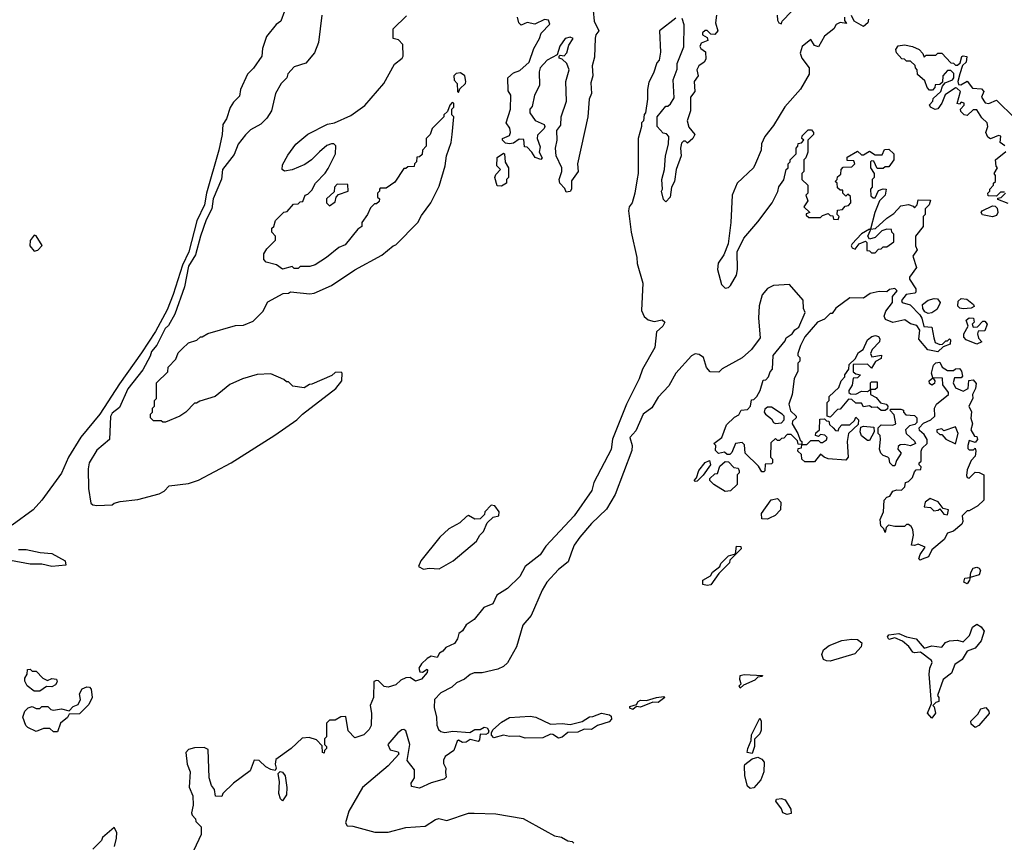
# Model space of a CAD drawing. Extents: x 2348354 to 2479840, y 460476 to 613653.
# Tile 284 of 305: x 2457711 to 2462745, y 573605 to 577812. Entities that reach past the tile are written whole.
import ezdxf

# ---------------------------------------------------------------- set-up
doc = ezdxf.new("R2010")
doc.units = 0

msp = doc.modelspace()

# ---------------------------------------------------------------- linework, layer by layer
at = {"layer": '0CON05XD'}
for points in [[(2460637.5, 577915), (2460648, 577805), (2460672.5, 577755), (2460656.2, 577735), (2460652.7, 577717.3), (2460650.5, 577619.5), (2460638, 577575), (2460641.2, 577525), (2460631.2, 577488.8), (2460634, 577435), (2460622, 577405), (2460615.8, 577315), (2460563.8, 577075), (2460566.2, 577035), (2460533, 576987), (2460532.5, 576945), (2460525, 576932.5), (2460505, 576930), (2460498.3, 576948.3), (2460473.3, 576975), (2460470, 576995), (2460482.5, 577035), (2460482.5, 577055), (2460453.3, 577115), (2460451.2, 577155), (2460458.8, 577195), (2460457.5, 577245), (2460477, 577273), (2460478.8, 577315), (2460506.2, 577395), (2460504, 577495), (2460520, 577555), (2460508.3, 577588.3), (2460485, 577610), (2460470, 577615), (2460470, 577625), (2460475, 577630), (2460495, 577627.5), (2460508.3, 577641.7), (2460518.3, 577681.7), (2460540, 577715), (2460525, 577722.5), (2460500, 577715), (2460473.3, 577676.7), (2460458.3, 577631.7), (2460407.5, 577605), (2460372.5, 577565), (2460366.7, 577545), (2460368, 577475), (2460343.6, 577426.4), (2460331.7, 577368.3), (2460320, 577355), (2460320, 577335), (2460347, 577297), (2460392.5, 577275), (2460396.7, 577265), (2460392.5, 577255), (2460373.3, 577236.7), (2460358.3, 577221.7), (2460357.5, 577205), (2460371.7, 577161.7), (2460367.5, 577135), (2460382.5, 577105), (2460375, 577097.5), (2460347, 577107), (2460330, 577135), (2460305, 577160), (2460291.7, 577161.7), (2460288.3, 577198.3), (2460265, 577200), (2460235, 577180), (2460215, 577177.5), (2460195, 577180), (2460180, 577195), (2460180, 577205), (2460215, 577220), (2460220, 577235), (2460217, 577257), (2460197.5, 577285), (2460220, 577355), (2460222.5, 577425), (2460208.3, 577448.3), (2460207.5, 577515), (2460235, 577540), (2460268.3, 577551.7), (2460316.7, 577595), (2460340, 577665), (2460368.8, 577715), (2460376.4, 577743.6), (2460421.7, 577788.3), (2460415, 577810), (2460395, 577812.5), (2460345, 577788.8), (2460305, 577797.5), (2460275, 577783.3), (2460263.3, 577795), (2460256.7, 577825)], [(2459064.6, 577855.4), (2459046.2, 577805), (2459022.7, 577787.3), (2458973.6, 577725), (2458952.5, 577665), (2458949.2, 577625), (2458906, 577564), (2458876.5, 577533.5), (2458840.6, 577455), (2458835, 577420), (2458805, 577390.6), (2458787, 577363), (2458767.9, 577305), (2458750.3, 577275), (2458747, 577225), (2458729.5, 577145), (2458666.8, 576925), (2458655.7, 576865), (2458617.1, 576782.9), (2458576.7, 576625), (2458543.8, 576556.2), (2458496.7, 576406.7), (2458465, 576328.6), (2458405, 576217.7), (2458335, 576108.8), (2458221.2, 575948.8), (2458121.8, 575795), (2458023.9, 575676.1), (2457960.8, 575575), (2457925, 575492.9), (2457825.4, 575354.6), (2457780, 575305), (2457672.8, 575227.2)], [(2459256.7, 577835), (2459238.8, 577695), (2459218.3, 577641.7), (2459175, 577590), (2459115, 577570), (2459082.5, 577535), (2459077.5, 577515), (2459047.5, 577485), (2459020, 577435), (2458998.8, 577345), (2458975, 577307.5), (2458945, 577277.5), (2458891.7, 577248.3), (2458865, 577222.5), (2458827.5, 577175), (2458807.3, 577122.7), (2458747.5, 577045), (2458743.8, 576996.2), (2458700.2, 576895), (2458694.2, 576845), (2458665, 576788), (2458635, 576705.6), (2458610, 576610), (2458575, 576550.8), (2458554, 576446), (2458504.3, 576305.7), (2458471.5, 576248.5), (2458455, 576233.1), (2458411.8, 576148.2), (2458385, 576115.7), (2458378.3, 576091.7), (2458340.7, 576020.7), (2458265, 575923.8), (2458221.2, 575828.8), (2458185, 575798.8), (2458175, 575782.5), (2458170, 575665), (2458105, 575610), (2458066.7, 575545), (2458061.2, 575515), (2458063.3, 575415), (2458075, 575340), (2458085, 575330), (2458105, 575327.5)], [(2458105, 575327.5), (2458185, 575330), (2458195, 575340), (2458225, 575347.5), (2458315, 575357.5), (2458425, 575387.5), (2458449.3, 575400.7), (2458475, 575427.5), (2458575, 575440), (2458625, 575456.7), (2458709.5, 575500.5), (2458792.5, 575545), (2459015, 575686.7), (2459127.5, 575765), (2459157.5, 575795), (2459327.5, 575925), (2459357.5, 575965), (2459360, 576005), (2459355, 576010), (2459325, 576007.5), (2459307, 575993), (2459205, 575947.5), (2459193, 575947), (2459165, 575930), (2459108.3, 575938.3), (2459085, 575960), (2459075, 575960), (2459061.7, 575971.7), (2458995, 576000), (2458925, 575996.7), (2458850, 575975), (2458785, 575946.7), (2458710, 575885), (2458631.7, 575861.7), (2458615, 575850), (2458605, 575850), (2458560, 575805), (2458530, 575785), (2458457, 575753), (2458443, 575753), (2458435, 575760), (2458395, 575760), (2458380, 575775), (2458380, 575795), (2458390, 575805), (2458390, 575825), (2458400, 575835), (2458400, 575865), (2458410, 575875), (2458410, 575955), (2458468.3, 576011.7), (2458470, 576035), (2458510, 576075), (2458521.7, 576108.3), (2458541.7, 576128.3), (2458575, 576160), (2458617, 576173), (2458635, 576190), (2458645, 576190), (2458673, 576207), (2458815, 576247.5), (2458855, 576250), (2458905, 576270), (2458955, 576320), (2458980.7, 576369.3), (2459058.3, 576411.7), (2459085, 576412.5), (2459095, 576420), (2459195, 576410), (2459217, 576413), (2459305, 576452.5), (2459425, 576532.5), (2459563, 576607), (2459620, 576655), (2459635, 576660), (2459747.5, 576775), (2459765, 576810), (2459812.5, 576875), (2459855, 576960), (2459886.7, 577065), (2459892.5, 577115), (2459916.4, 577183.6), (2459922.5, 577225), (2459930, 577315), (2459920, 577325), (2459920, 577355), (2459930, 577365), (2459930, 577385), (2459921.7, 577388.3), (2459910, 577375), (2459898.3, 577341.7), (2459880, 577325), (2459880, 577315), (2459820, 577255), (2459810, 577225), (2459790, 577205), (2459790, 577165), (2459770, 577145), (2459768.3, 577121.7), (2459755, 577110), (2459741.7, 577108.3), (2459740, 577085), (2459730, 577075), (2459728.3, 577061.7), (2459695, 577060), (2459685, 577050), (2459675, 577050), (2459629.3, 576980.7), (2459585, 576950), (2459555, 576950), (2459550, 576945), (2459550, 576935), (2459540, 576925), (2459540, 576905), (2459550, 576895), (2459548.3, 576881.7), (2459535, 576870), (2459525, 576870), (2459505, 576850), (2459490, 576815), (2459460, 576775), (2459460, 576755), (2459440, 576740), (2459375, 576660), (2459343, 576647), (2459280, 576595), (2459221.7, 576558.3), (2459195, 576550), (2459145, 576550), (2459135, 576540), (2459115, 576540), (2459105, 576550), (2459055, 576536.7), (2459025, 576557.5), (2458971.7, 576571.7), (2458960, 576585), (2458960, 576615), (2458975, 576640), (2459020, 576685), (2459020, 576705), (2459000, 576725), (2459000, 576745), (2459010, 576755), (2459020, 576785), (2459061.7, 576828.3), (2459078.3, 576831.7), (2459111.7, 576868.3), (2459135, 576870), (2459145, 576880), (2459158.3, 576881.7), (2459170, 576915), (2459185, 576920), (2459205, 576940), (2459223.6, 576976.4), (2459273, 577027), (2459288.8, 577051.2), (2459326.7, 577125), (2459327, 577167), (2459317, 577177), (2459305, 577177.5), (2459281.7, 577168.3), (2459244, 577136), (2459202.5, 577095), (2459168.3, 577071.7), (2459105, 577043.3), (2459065, 577037.5), (2459053.3, 577045), (2459055, 577070), (2459081.7, 577118.3), (2459123.3, 577175), (2459185, 577226.2), (2459285, 577277.5), (2459320, 577285), (2459405, 577322.5), (2459475, 577372.5), (2459572.5, 577485), (2459627.5, 577585), (2459667.5, 577615), (2459672.5, 577625), (2459670, 577685), (2459648.3, 577708.3), (2459620, 577715), (2459620, 577765), (2459688.3, 577831.7)], [(2461065, 577820), (2460982.5, 577755), (2460987.5, 577645), (2460980, 577605), (2460968.3, 577591.7), (2460951.7, 577538.3), (2460928.3, 577491.7), (2460920, 577455), (2460920, 577405), (2460910, 577335), (2460903, 577327), (2460900, 577295), (2460890, 577285), (2460890, 577265), (2460872.5, 577205), (2460872.5, 577025), (2460867.5, 576997.5), (2460856.7, 576925), (2460842.5, 576875), (2460827.5, 576855), (2460823.3, 576835), (2460837.5, 576725), (2460866.7, 576595), (2460867.5, 576565), (2460897.5, 576465), (2460890, 576325), (2460903.9, 576293.9), (2460925, 576276.7), (2460955, 576268.8), (2460995, 576276.7), (2461010, 576265), (2461000, 576245), (2460967.5, 576215), (2460958.8, 576135), (2460896, 576024), (2460878, 575975), (2460814, 575845), (2460742.6, 575667.4), (2460735, 575614), (2460645.6, 575445), (2460636.2, 575403.8), (2460545.3, 575274.7), (2460400.5, 575119.5), (2460372.2, 575075), (2460296, 575015), (2460268.1, 574965), (2460205, 574903.1), (2460151.2, 574868.8), (2460129.4, 574825), (2460083.4, 574806.6), (2460035, 574744.4), (2459993.2, 574716.8), (2459975, 574686), (2459957, 574673), (2459950, 574645), (2459935, 574621.9), (2459889.3, 574600.7), (2459875, 574582.5), (2459857.5, 574572.5), (2459845, 574550), (2459815, 574556.7), (2459794.2, 574545.8), (2459765, 574517.5), (2459752.5, 574495), (2459757, 574477), (2459770, 574475), (2459795, 574490), (2459796.7, 574485), (2459795, 574473.8), (2459765, 574438.6), (2459735, 574428.8), (2459707, 574447), (2459685, 574446.7), (2459660, 574435), (2459635, 574410), (2459595, 574398.8), (2459575, 574401.2), (2459545, 574430), (2459535, 574433.3), (2459522.3, 574427.7), (2459519.4, 574345), (2459502.5, 574305), (2459510, 574265), (2459508, 574202), (2459498.8, 574181.2), (2459470, 574155), (2459425, 574140), (2459390, 574175), (2459378.3, 574248.3), (2459353, 574247), (2459325, 574230), (2459295, 574230), (2459280, 574215), (2459280, 574145), (2459270, 574135), (2459270, 574105), (2459280, 574095), (2459280, 574085), (2459270, 574075), (2459268.3, 574061.7), (2459260, 574065), (2459258.3, 574098.3), (2459228.3, 574128.3), (2459191.7, 574141.7), (2459155, 574137.5), (2459100, 574085), (2459021.7, 574028.3), (2459017.5, 574005), (2459022.5, 573985), (2459017, 573973), (2458995, 573976.7), (2458970.3, 573990.3), (2458935, 574023.3), (2458910, 574025), (2458889.3, 573970.7), (2458805, 573907.5), (2458750, 573855), (2458745, 573840), (2458711.7, 573841.7), (2458707.5, 573875), (2458692.5, 573895), (2458680, 573935), (2458675, 574080), (2458655, 574090), (2458605, 574087.5), (2458575, 574080), (2458560, 574065), (2458567.5, 574005), (2458582.5, 573965), (2458577, 573887), (2458597, 573843), (2458597.5, 573795), (2458590, 573755), (2458593, 573743), (2458610, 573725), (2458611.7, 573711.7), (2458640, 573685), (2458640, 573645), (2458602.5, 573565)], [(2461273.8, 577835), (2461268.8, 577795), (2461280, 577755), (2461265, 577736.2), (2461245, 577737.5), (2461225, 577756.2), (2461215, 577756.2), (2461202.5, 577745), (2461202.5, 577735), (2461225, 577720), (2461230, 577705), (2461195, 577692.5), (2461188.8, 577675), (2461193.3, 577665), (2461217, 577647), (2461219.3, 577610.7), (2461210, 577595), (2461182.5, 577575), (2461173.3, 577555), (2461180, 577525), (2461158.8, 577495), (2461162.5, 577445), (2461140, 577415), (2461140, 577345), (2461123.3, 577295), (2461131.7, 577261.7), (2461162.5, 577225), (2461152.5, 577205), (2461125, 577180), (2461115, 577190), (2461105, 577190), (2461095, 577180), (2461090, 577155), (2461093.3, 577115), (2461068, 577045), (2461058.8, 576985), (2461043.3, 576955), (2461035.9, 576904.1), (2461015, 576880), (2461003, 576893), (2460992.5, 576935), (2460997.5, 576945), (2460993.3, 576995), (2461007.5, 577045), (2461012.5, 577115), (2461027.5, 577175), (2461030, 577215), (2461018.3, 577228.3), (2461001.7, 577231.7), (2460970, 577265), (2460970, 577315), (2461015, 577370), (2461025, 577370), (2461038.3, 577381.7), (2461057, 577413), (2461052.5, 577505), (2461071.7, 577558.3), (2461073, 577587), (2461106.4, 577673.6), (2461107.5, 577785), (2461098.3, 577818.3)], [(2461927.5, 577825), (2461928.3, 577808.3), (2461938.3, 577791.7), (2461905, 577797.5), (2461885, 577787.5), (2461872.5, 577765), (2461825, 577727.5), (2461795, 577672.5), (2461775, 577680), (2461755, 577710), (2461711.9, 577675), (2461701.2, 577641.2), (2461710, 577615), (2461746.7, 577565), (2461747, 577533), (2461703, 577457), (2461623.6, 577366.4), (2461565, 577270), (2461520, 577215), (2461503, 577177), (2461502.5, 577145), (2461473.3, 577076.7), (2461462.5, 577055), (2461380, 576975), (2461354, 576915), (2461346.2, 576775), (2461332.5, 576665), (2461310.7, 576609.3), (2461282.7, 576567.3), (2461278.8, 576535), (2461298.3, 576458.3), (2461318.3, 576438.3), (2461335, 576442.5), (2461345, 576452.5), (2461376.2, 576505), (2461381.2, 576535), (2461380, 576625), (2461412.5, 576695), (2461485, 576777.5), (2461557.5, 576875), (2461587, 576933), (2461593, 576957), (2461617, 576993), (2461630, 577045), (2461640, 577055), (2461640, 577075), (2461650, 577085), (2461650, 577095), (2461680, 577125), (2461680, 577155), (2461690, 577165), (2461691.7, 577178.3), (2461708.3, 577181.7), (2461720, 577195), (2461710, 577205), (2461711.7, 577218.3), (2461741.7, 577248.3), (2461758.3, 577248.3), (2461770, 577235), (2461770, 577225), (2461740, 577195), (2461740, 577135), (2461730, 577105), (2461720, 577095), (2461720, 577035), (2461710, 577025), (2461710, 576995), (2461740, 576965), (2461740, 576925), (2461730, 576915), (2461740, 576885), (2461720, 576855), (2461750, 576825), (2461731.7, 576818.3), (2461731.7, 576811.7), (2461745, 576800), (2461805, 576800), (2461815, 576810), (2461845, 576820), (2461855, 576810), (2461868.3, 576808.3), (2461871.7, 576791.7), (2461895, 576790), (2461900, 576805), (2461890, 576815), (2461891.7, 576838.3), (2461918.3, 576841.7), (2461931.7, 576858.3), (2461948.3, 576861.7), (2461960, 576875), (2461958.3, 576908.3), (2461945, 576920), (2461935, 576910), (2461920, 576925), (2461920, 576940), (2461905, 576940), (2461891.7, 576951.7), (2461890, 576975), (2461880, 576985), (2461890, 576995), (2461891.7, 577008.3), (2461908.3, 577021.7), (2461910, 577045), (2461921.7, 577058.3), (2461965, 577060), (2461980, 577075), (2461975, 577090), (2461941.7, 577091.7), (2461941.7, 577108.3), (2461995, 577140), (2462015, 577120), (2462025, 577120), (2462055, 577140), (2462085, 577120), (2462120, 577120), (2462131.7, 577148.3), (2462155, 577150), (2462180, 577125), (2462180, 577095), (2462155, 577060), (2462135, 577060), (2462125, 577050), (2462095, 577050), (2462078.3, 577088.3), (2462065, 577090), (2462060, 577085), (2462060, 577055), (2462080, 577025), (2462080, 577005), (2462070, 576995), (2462070, 576955), (2462060, 576945), (2462061.7, 576911.7), (2462075, 576900), (2462085, 576900), (2462101.7, 576938.3), (2462125, 576947.5), (2462140, 576945), (2462135.9, 576914.1), (2462107.5, 576885), (2462083.6, 576826.4), (2462060, 576740), (2462086.7, 576743.3), (2462143.6, 576796.4), (2462179.3, 576820.7), (2462215, 576860), (2462255, 576866.7), (2462278.3, 576858.3), (2462285, 576850), (2462300, 576865), (2462305, 576890), (2462368.3, 576888.3), (2462360, 576865), (2462340, 576845), (2462340, 576815), (2462330, 576805), (2462330, 576755), (2462290, 576705), (2462290, 576655), (2462300, 576635), (2462277.5, 576602.5), (2462296.7, 576545), (2462260, 576495), (2462260, 576485), (2462292.5, 576435), (2462291.7, 576418.3), (2462287, 576413), (2462243.9, 576406.1), (2462220, 576375), (2462222.5, 576365), (2462264.1, 576354.1), (2462312.5, 576302.5), (2462323.3, 576285), (2462333.3, 576243.3), (2462375, 576240), (2462384.3, 576184.3), (2462390.8, 576160.8), (2462415, 576150), (2462428.3, 576151.7), (2462445, 576170), (2462455, 576170), (2462465, 576180), (2462470, 576175), (2462468.3, 576151.7), (2462431.7, 576138.3), (2462405, 576112.5), (2462353.6, 576123.6), (2462308.3, 576178.3), (2462313.6, 576223.6), (2462297.3, 576247.3), (2462265, 576256), (2462236.1, 576276.1), (2462175, 576263.8), (2462138, 576278), (2462131.2, 576295), (2462138.3, 576321.7), (2462172.5, 576365), (2462173.8, 576396.2), (2462197.5, 576425), (2462185, 576437.5), (2462158.3, 576431.7), (2462145, 576420), (2462105, 576422.5), (2462058.3, 576411.7), (2462025, 576388), (2461955, 576390), (2461883.6, 576336.4), (2461865, 576310), (2461855, 576310), (2461825, 576280), (2461790, 576265), (2461725, 576190), (2461702.5, 576145), (2461690, 576105), (2461690, 576095), (2461700, 576085), (2461700, 576065), (2461690, 576055), (2461690, 576015), (2461670, 575975), (2461660, 575895), (2461642.5, 575845), (2461651.7, 575811.7), (2461680, 575785), (2461680, 575775), (2461661.7, 575758.3), (2461660, 575745), (2461690, 575695), (2461701.7, 575661.7), (2461710, 575655), (2461710, 575640), (2461735, 575640), (2461755, 575660), (2461795, 575660), (2461805, 575650), (2461815, 575650), (2461835, 575662.5), (2461840, 575675), (2461827, 575687), (2461805, 575690), (2461795, 575680), (2461780, 575685), (2461781.7, 575698.3), (2461800, 575715), (2461801.7, 575768.3), (2461825, 575770), (2461835, 575760), (2461848.3, 575758.3), (2461851.7, 575741.7), (2461870, 575725)], [(2461583.3, 577835), (2461585, 577810), (2461592.5, 577795), (2461605, 577790), (2461610, 577805), (2461656.1, 577853.9)], [(2462050, 577815), (2462046.7, 577795), (2462025, 577776.7), (2461977.5, 577805), (2461963.6, 577833.6)], [(2462747.5, 577167.5), (2462723, 577183), (2462727, 577217), (2462715, 577220), (2462675, 577203.3), (2462660.7, 577210.7), (2462650, 577235), (2462660, 577265), (2462656.7, 577285), (2462630, 577310), (2462605, 577350), (2462585, 577350), (2462555, 577322.5), (2462540, 577325), (2462521.7, 577341.7), (2462520, 577355), (2462540, 577375), (2462540, 577385), (2462525, 577390), (2462515, 577380), (2462503, 577383), (2462520, 577445), (2462501.7, 577461.7), (2462495, 577462.5), (2462442, 577428), (2462425.5, 577384.5), (2462405, 577356.7), (2462391.7, 577351.7), (2462367.5, 577365), (2462363, 577377), (2462380, 577395), (2462381.7, 577408.3), (2462420, 577445), (2462428.3, 577471.7), (2462441.7, 577488.3), (2462480, 577505), (2462486.7, 577515), (2462487, 577537), (2462471.7, 577551.7), (2462455, 577552.5), (2462430, 577525), (2462428.3, 577491.7), (2462415, 577480), (2462391.7, 577478.3), (2462390, 577465), (2462378.3, 577451.7), (2462361.7, 577451.7), (2462350, 577465), (2462338.3, 577498.3), (2462301.7, 577531.7), (2462300, 577555), (2462290, 577565), (2462288.3, 577578.3), (2462265, 577600), (2462245, 577600), (2462235, 577610), (2462221.7, 577611.7), (2462193, 577643), (2462190.7, 577659.3), (2462202, 577678), (2462235, 577684), (2462275, 577674), (2462309.3, 577659.3), (2462328.3, 577638.3), (2462335, 577620), (2462345, 577630), (2462395, 577630), (2462405, 577640), (2462425, 577640), (2462471.7, 577591.7), (2462485, 577590), (2462495, 577580), (2462505, 577580), (2462518.3, 577591.7), (2462527, 577623), (2462535, 577627.5), (2462553, 577623), (2462550, 577595), (2462531.7, 577578.3), (2462516.7, 577535), (2462507.5, 577495), (2462510, 577480), (2462521.7, 577478.3), (2462555, 577496.7), (2462581.7, 577461.7), (2462628.3, 577458.3), (2462640, 577445), (2462627.5, 577415), (2462647, 577387), (2462665, 577383.3), (2462705, 577400), (2462798.3, 577308.3)], [(2459955, 577440), (2459961.7, 577458.3), (2459990, 577485), (2459992.5, 577495), (2459987.5, 577525), (2459965, 577540), (2459943, 577537), (2459930, 577525), (2459933, 577503), (2459947.5, 577485), (2459950, 577445), (2459955, 577440)], [(2460175, 576960), (2460151.7, 576961.7), (2460140, 577005), (2460145, 577020), (2460170, 577045), (2460150, 577065), (2460153, 577107), (2460185, 577130), (2460190, 577125), (2460193, 577083), (2460210, 577055), (2460210, 577005), (2460200, 576995), (2460200, 576975), (2460175, 576960)], [(2462745, 576930), (2462725, 576930), (2462705, 576910), (2462661.7, 576911.7), (2462660, 576925), (2462670, 576935), (2462670, 576945), (2462690, 576965), (2462690, 576975), (2462700, 576985), (2462700, 577015), (2462692.5, 577025), (2462710, 577055), (2462703, 577063), (2462700, 577095), (2462751.7, 577138.3)], [(2459295, 576860), (2459325, 576880), (2459330, 576905), (2459341.7, 576918.3), (2459390, 576935), (2459388.3, 576968.3), (2459335, 576970), (2459320, 576955), (2459318.3, 576931.7), (2459280, 576895), (2459280, 576875), (2459295, 576860)], [(2462765, 576872.5), (2462711.7, 576891.7), (2462711.7, 576898.3), (2462728.3, 576901.7), (2462750, 576925)], [(2462685, 576803.8), (2462633.9, 576813.9), (2462626.7, 576825), (2462631.2, 576835), (2462685, 576860), (2462698.3, 576858.3), (2462708, 576848), (2462712, 576825), (2462705, 576810), (2462685, 576803.8)], [(2462085, 576620), (2462101.7, 576638.3), (2462115, 576640), (2462125, 576650), (2462145, 576650), (2462180, 576675), (2462180, 576715), (2462170, 576725), (2462168.3, 576738.3), (2462145, 576740), (2462118.3, 576731.7), (2462085, 576697.5), (2462055, 576690), (2462047.5, 576705), (2462060, 576735), (2462055, 576740), (2462015, 576717.5), (2461967.5, 576665), (2461962.5, 576655), (2461967.5, 576645), (2461981.7, 576638.3), (2462003.6, 576666.4), (2462035, 576680), (2462041.7, 576671.7), (2462041.7, 576631.7), (2462055, 576630), (2462065, 576620), (2462085, 576620)], [(2457785, 576627.5), (2457805, 576632.5), (2457827, 576657), (2457796.1, 576706.1), (2457785, 576710), (2457765, 576682.5), (2457763.3, 576655), (2457785, 576627.5)], [(2461870, 575725), (2461881.7, 575711.7), (2461895, 575710), (2461900, 575725), (2461915, 575740), (2461955, 575740), (2461978.3, 575761.7), (2461985, 575780), (2462000, 575765), (2461998.3, 575741.7), (2461947.5, 575695), (2461941.2, 575655), (2461946.7, 575575), (2461935, 575560), (2461845, 575566.2), (2461823.8, 575573.8), (2461805, 575590), (2461775, 575550), (2461725, 575550), (2461710, 575565), (2461708.3, 575588.3), (2461690, 575605), (2461691.7, 575618.3), (2461708.3, 575621.7), (2461710, 575640), (2461691.7, 575641.7), (2461688.3, 575658.3), (2461655, 575690), (2461635, 575690), (2461618.3, 575671.7), (2461605, 575670), (2461595, 575660), (2461585, 575660), (2461575, 575670), (2461551.7, 575648.3), (2461550, 575575), (2461560, 575565), (2461560, 575545), (2461555, 575540), (2461521.7, 575538.3), (2461520, 575505), (2461515, 575500), (2461505, 575500), (2461488.3, 575528.3), (2461420, 575595), (2461417, 575637), (2461405, 575650), (2461370, 575645), (2461351.7, 575598.3), (2461341.7, 575588.3), (2461328.3, 575588.3), (2461315, 575600), (2461283, 575593), (2461268.3, 575608.3), (2461270, 575635), (2461260, 575645), (2461300, 575675), (2461325, 575740), (2461365, 575780), (2461388.3, 575791.7), (2461400, 575815), (2461431.7, 575818.3), (2461447.5, 575835), (2461451.7, 575868.3), (2461465, 575870), (2461480, 575885), (2461497.5, 575915), (2461511.7, 575968.3), (2461525, 575970), (2461540, 575985), (2461548.3, 576011.7), (2461560, 576025), (2461562.5, 576095), (2461625, 576170), (2461630, 576185), (2461660, 576205), (2461673.6, 576226.4), (2461695, 576240), (2461726.4, 576313.6), (2461717.5, 576335), (2461717, 576377), (2461647, 576457), (2461565, 576452.5), (2461535, 576437.5), (2461506.7, 576405), (2461491.7, 576348.3), (2461487.5, 576285), (2461497.5, 576185), (2461452.5, 576125), (2461405, 576082.5), (2461303, 576027), (2461285, 576010), (2461241.7, 576011.7), (2461223, 576033), (2461207.5, 576085), (2461185, 576100), (2461165, 576102.5), (2461145, 576093.3), (2461066.2, 576005), (2461030.3, 575939.7), (2460975, 575881.2), (2460942.4, 575827.6), (2460898.9, 575795), (2460860.7, 575709.3), (2460831.1, 575675), (2460843.1, 575635), (2460840.6, 575609.4), (2460755.9, 575384.1), (2460712, 575308), (2460635, 575236), (2460574.4, 575165), (2460546, 575125), (2460531.9, 575088.1), (2460515, 575038.8), (2460465, 575000.8), (2460406, 574935), (2460382, 574895), (2460325.7, 574764.3), (2460283.3, 574715), (2460251.2, 574605), (2460205, 574522.5), (2460185, 574503.3), (2460155, 574490), (2460075, 574472.5), (2460035, 574472.5), (2460015, 574462.5), (2459985, 574440), (2459945, 574421.2), (2459920.8, 574399.2), (2459865, 574369.2), (2459831.4, 574335), (2459829.4, 574295), (2459842.5, 574245), (2459844.1, 574204.1), (2459852.7, 574182.7), (2459865, 574171.2), (2459885, 574166.2), (2459925, 574173.3), (2460013, 574167), (2460038.3, 574181.7), (2460065, 574182.5), (2460085, 574193.3), (2460100.7, 574190.7), (2460110, 574175), (2460106.7, 574163.3), (2460095, 574156.7), (2460065, 574157.5), (2460061.7, 574128.3), (2460055, 574120), (2460015, 574130), (2459993, 574117), (2459975, 574116.2), (2459955, 574126.7), (2459948.3, 574121.7), (2459930, 574075), (2459887, 574043), (2459877.5, 574025), (2459878.3, 574008.3), (2459890, 573985), (2459888.3, 573961.7), (2459891.7, 573938.3), (2459881.7, 573928.3), (2459815, 573910), (2459755, 573882.5), (2459715, 573890), (2459713, 573907), (2459730, 573935), (2459730, 573975), (2459693, 574023), (2459706.2, 574105), (2459685.6, 574175.6), (2459675, 574182), (2459665, 574180), (2459644.2, 574165), (2459594.2, 574105), (2459605, 574077.5), (2459647, 574067), (2459650, 574055), (2459595, 573996.7), (2459464, 573885), (2459394, 573765), (2459377.5, 573705), (2459385, 573690), (2459415, 573687.5), (2459527, 573657), (2459595, 573656.7), (2459685, 573681.2), (2459785, 573688), (2459837.5, 573722.5), (2459853.6, 573726.4), (2459895, 573716), (2460005, 573753.3), (2460035, 573753.3), (2460145, 573750), (2460285, 573726.2), (2460396.2, 573666.2), (2460445, 573637.5), (2460481.7, 573631.7), (2460513, 573613), (2460535, 573610), (2460545, 573600)], [(2462355, 576310), (2462338.3, 576318.3), (2462328.8, 576335), (2462326.7, 576355), (2462355, 576378), (2462386.4, 576386.4), (2462403.9, 576383.9), (2462416.4, 576366.4), (2462413.8, 576355), (2462399.5, 576330.5), (2462375, 576313.3), (2462355, 576310)], [(2462535, 576333.8), (2462516.7, 576336.7), (2462506.7, 576346.7), (2462508.3, 576371.7), (2462524.1, 576385.9), (2462553, 576383), (2462587.5, 576355), (2462590, 576345), (2462575, 576336.7), (2462535, 576333.8)], [(2462605, 576152.5), (2462550, 576175), (2462538.3, 576188.3), (2462537.5, 576205), (2462560, 576245), (2462550, 576275), (2462565, 576287.5), (2462587.5, 576285), (2462590, 576265), (2462580, 576255), (2462585, 576240), (2462608.3, 576241.7), (2462635, 576270), (2462645, 576270), (2462657.5, 576255), (2462645, 576220), (2462611.7, 576218.3), (2462607.5, 576205), (2462613, 576183), (2462630, 576165), (2462605, 576152.5)], [(2461855, 575780), (2461840, 575785), (2461840, 575855), (2461850, 575865), (2461850, 575885), (2461898.3, 575931.7), (2461910, 575965), (2461930, 575985), (2461930, 575995), (2461950, 576025), (2461951.7, 576048.3), (2461983, 576077), (2462000, 576110), (2462022.5, 576125), (2462045.9, 576174.1), (2462067.7, 576192.3), (2462086.2, 576196.2), (2462101.2, 576191.2), (2462109.3, 576179.3), (2462107.5, 576165), (2462068.8, 576125), (2462060, 576105), (2462068.3, 576088.3), (2462117, 576097), (2462115, 576080), (2462087, 576063), (2462065, 576030), (2462045, 576050), (2461971.7, 576048.3), (2461971.7, 576011.7), (2461985, 576000), (2462010, 575995), (2461995, 575980), (2461971.7, 575978.3), (2461967, 575943), (2461950, 575915), (2461950, 575905), (2461958.3, 575898.3), (2461985, 575897.5), (2462015, 575912.5), (2462045, 575910), (2462060, 575920), (2462060, 575955), (2462065, 575960), (2462095, 575960), (2462095, 575930), (2462085, 575920), (2462060, 575920), (2462060, 575895), (2462089.3, 575879.3), (2462111.7, 575851.7), (2462140, 575845), (2462150, 575835), (2462148.3, 575821.7), (2462135, 575812.5), (2462115, 575812.5), (2462095, 575830), (2462068.3, 575828.3), (2462055, 575837.5), (2462025, 575832.5), (2462015, 575850), (2461985, 575850), (2461965, 575870), (2461948.3, 575871.7), (2461905, 575820), (2461891.7, 575818.3), (2461855, 575780)], [(2462315, 575047.5), (2462307.5, 575055), (2462313.9, 575076.1), (2462340, 575115), (2462305, 575130), (2462285, 575122.5), (2462270, 575125), (2462280, 575175), (2462277.5, 575205), (2462269.3, 575219.3), (2462255, 575230), (2462245, 575230), (2462235, 575220), (2462185, 575220), (2462152.5, 575227.5), (2462140, 575215), (2462135, 575190), (2462128.3, 575208.3), (2462113, 575223), (2462110, 575255), (2462126.7, 575295), (2462130, 575355), (2462145, 575370), (2462160, 575375), (2462175, 575400), (2462195, 575407.5), (2462220, 575405), (2462237, 575423), (2462240, 575445), (2462255, 575450), (2462275, 575470), (2462285, 575500), (2462295, 575510), (2462318.3, 575511.7), (2462320, 575525), (2462310, 575535), (2462310, 575545), (2462320, 575555), (2462320, 575605), (2462325, 575620), (2462350, 575645), (2462350, 575665), (2462335, 575690), (2462311.7, 575711.7), (2462310, 575725), (2462331.7, 575748.3), (2462370, 575765), (2462390, 575785), (2462387.5, 575825), (2462397.5, 575845), (2462460, 575895), (2462460, 575905), (2462430, 575945), (2462428.3, 575978.3), (2462380, 575980), (2462390, 575965), (2462388.3, 575951.7), (2462375, 575942.5), (2462361.7, 575951.7), (2462360, 575965), (2462380, 575980), (2462373.3, 576005), (2462383.3, 576045), (2462395, 576056.7), (2462415, 576060), (2462427.5, 576035), (2462455, 576017.5), (2462485, 576017.5), (2462495, 576026.7), (2462515, 576027.5), (2462526.7, 576015), (2462531.7, 575988.3), (2462525, 575980), (2462490, 575980), (2462482.5, 575955), (2462495, 575930), (2462518.3, 575918.3), (2462535, 575912.5), (2462560, 575925), (2462563, 575967), (2462585, 575970), (2462601.7, 575951.7), (2462597.5, 575925), (2462582.5, 575895), (2462583.8, 575875), (2462563.3, 575835), (2462576.4, 575806.4), (2462574.1, 575774.1), (2462582.5, 575745), (2462573.9, 575713.9), (2462591.7, 575681.7), (2462605, 575680), (2462607.5, 575665), (2462595, 575650), (2462565, 575660), (2462557.5, 575635), (2462558.3, 575618.3), (2462565, 575612.5), (2462587.5, 575612.5), (2462595, 575620), (2462600, 575605), (2462595, 575580), (2462575, 575557.5), (2462555, 575510), (2462550.7, 575480.7), (2462555, 575470), (2462565, 575467.5), (2462595, 575497.5), (2462617, 575497), (2462640, 575485), (2462640, 575355), (2462610, 575325), (2462565, 575300), (2462555, 575300), (2462530, 575275), (2462533.3, 575245), (2462527.7, 575232.3), (2462485, 575196.2), (2462453.8, 575186.2), (2462437.1, 575152.9), (2462375, 575100), (2462357.5, 575065), (2462325, 575052.5), (2462315, 575047.5)], [(2461575, 575747.5), (2461605, 575750), (2461620, 575765), (2461620, 575785), (2461610, 575795), (2461555, 575830), (2461535, 575830), (2461520.7, 575819.3), (2461517.5, 575805), (2461523.9, 575793.9), (2461555, 575770), (2461565, 575752.5), (2461575, 575747.5)], [(2462185, 575530), (2462175, 575530), (2462160, 575545), (2462157, 575567), (2462150, 575575), (2462125, 575582.5), (2462113.3, 575595), (2462106.7, 575615), (2462112.5, 575665), (2462110, 575685), (2462100, 575695), (2462100, 575725), (2462115, 575740), (2462175, 575737.5), (2462190, 575745), (2462181.7, 575791.7), (2462160, 575815), (2462165, 575820), (2462215, 575820), (2462230, 575815), (2462230, 575805), (2462241.7, 575791.7), (2462285, 575787.5), (2462297.5, 575775), (2462298.3, 575751.7), (2462287.5, 575742.5), (2462260, 575735), (2462240, 575715), (2462242.5, 575695), (2462286.4, 575656.4), (2462290, 575645), (2462265, 575632.5), (2462235, 575640), (2462213, 575637), (2462201.7, 575628.3), (2462200, 575615), (2462217.5, 575595), (2462193, 575557), (2462185, 575530)], [(2462055, 575660), (2462045, 575660), (2462013.9, 575683.9), (2462007.5, 575705), (2462011.7, 575728.3), (2462025, 575732.5), (2462078.3, 575728.3), (2462080, 575705), (2462055, 575660)], [(2462495, 575642.5), (2462508.8, 575695), (2462495, 575730), (2462435, 575710), (2462425, 575720), (2462400, 575715), (2462400, 575705), (2462415, 575690), (2462425, 575690), (2462446.4, 575666.4), (2462495, 575642.5)], [(2461165, 575450), (2461160, 575455), (2461171.7, 575468.3), (2461183.9, 575506.1), (2461215, 575547.5), (2461237, 575557), (2461242.5, 575535), (2461205, 575482.5), (2461175, 575452.5), (2461165, 575450)], [(2461318.3, 575398.3), (2461260, 575435), (2461240, 575455), (2461240, 575465), (2461265, 575490), (2461278.3, 575491.7), (2461290.7, 575529.3), (2461318.3, 575551.7), (2461335, 575550), (2461361.7, 575521.7), (2461385, 575517.5), (2461390, 575505), (2461390, 575495), (2461380, 575485), (2461380, 575435), (2461345, 575402.5), (2461318.3, 575398.3)], [(2461535, 575257.5), (2461505, 575260), (2461503, 575287), (2461553.3, 575356.7), (2461585, 575363.3), (2461602.5, 575345), (2461600, 575305), (2461573, 575277), (2461545, 575262.5), (2461535, 575257.5)], [(2462455, 575280), (2462460, 575305), (2462431.7, 575311.7), (2462406.7, 575346.7), (2462365, 575362.5), (2462340, 575345), (2462335, 575320), (2462367, 575317), (2462385, 575300), (2462407, 575303), (2462415, 575310), (2462435, 575282.5), (2462455, 575280)], [(2459775, 575002.5), (2459805, 575007.5), (2459855, 575003.3), (2459927.5, 575045), (2460047.5, 575145), (2460063.9, 575176.1), (2460082.5, 575195), (2460101.7, 575238.3), (2460131.7, 575268.3), (2460160, 575275), (2460162.5, 575295), (2460140, 575325), (2460121.7, 575328.3), (2460090, 575295), (2460088.3, 575281.7), (2460065, 575260), (2460038.3, 575258.3), (2460006, 575276), (2459995, 575271.2), (2459960.7, 575239.3), (2459905, 575207.5), (2459860, 575165), (2459762.5, 575045), (2459750, 575015), (2459775, 575002.5)], [(2457705, 575102), (2457745, 575103.1), (2457816.5, 575086.5), (2457875, 575081.4), (2457943.3, 575045), (2457947, 575023), (2457875, 575016), (2457825, 575028), (2457765, 575028.1), (2457665, 575046)], [(2461225, 574917.5), (2461203, 574923), (2461203.6, 574946.4), (2461243, 574967), (2461253.6, 574986.4), (2461290, 575015), (2461295, 575030), (2461335, 575070), (2461370, 575080), (2461375, 575120), (2461398.3, 575118.3), (2461400, 575105), (2461341.7, 575048.3), (2461340, 575035), (2461285, 574980), (2461245, 574922.5), (2461225, 574917.5)], [(2462555, 574927.5), (2462537.5, 574935), (2462543.6, 574956.4), (2462570, 574960), (2462573.3, 574985), (2462585, 575007.5), (2462605, 575012.5), (2462616.4, 575006.4), (2462622.5, 574995), (2462616.4, 574973.6), (2462570, 574960), (2462567.5, 574945), (2462555, 574927.5)], [(2462375, 574240), (2462352.5, 574265), (2462372.5, 574315), (2462360, 574465), (2462363.3, 574495), (2462376.2, 574525), (2462372.5, 574535), (2462316.7, 574576.7), (2462285, 574573.3), (2462277.7, 574577.7), (2462256.9, 574606.9), (2462225, 574633.3), (2462185, 574650), (2462155, 574642.5), (2462147.5, 574655), (2462155, 574666.7), (2462205, 574672.5), (2462245, 574656.2), (2462295, 574646.2), (2462335, 574597.5), (2462375, 574610), (2462425, 574602.5), (2462443.6, 574626.4), (2462463.9, 574636.1), (2462505, 574638.8), (2462535, 574630), (2462567.5, 574662.5), (2462582.5, 574705), (2462605, 574720), (2462626.4, 574706.4), (2462642.5, 574685), (2462626.7, 574635), (2462595, 574597.5), (2462555, 574582.5), (2462529.5, 574540.5), (2462492.5, 574515), (2462475, 574470), (2462431.7, 574438.3), (2462403.6, 574356.4), (2462410, 574345), (2462410, 574325), (2462395, 574320), (2462380, 574305), (2462387, 574297), (2462392.5, 574265), (2462375, 574240)], [(2461855, 574532.1), (2461835, 574532.5), (2461820.7, 574540.7), (2461811.2, 574565), (2461820, 574590), (2461848.8, 574611.2), (2461913.7, 574636.3), (2461965, 574644.1), (2461995, 574641.8), (2462015.8, 574625), (2462012.9, 574605), (2461981.4, 574568.6), (2461855, 574532.1)], [(2457815, 574377.5), (2457785, 574377.5), (2457750, 574405), (2457738.3, 574428.3), (2457737.5, 574445), (2457750, 574465), (2457751.7, 574488.3), (2457765, 574490), (2457775, 574480), (2457795, 574480), (2457830, 574445), (2457853, 574433), (2457875, 574442.5), (2457900, 574440), (2457902.5, 574425), (2457895, 574410), (2457875, 574400), (2457848.3, 574401.7), (2457815, 574377.5)], [(2461395, 574393.3), (2461390, 574405), (2461400, 574415), (2461393, 574437), (2461395, 574457.5), (2461415, 574463.3), (2461508.3, 574458.3), (2461507, 574453), (2461485, 574450), (2461470, 574435), (2461411.7, 574408.3), (2461395, 574393.3)], [(2457905, 574170), (2457885, 574170), (2457865, 574187.5), (2457832.5, 574187.5), (2457795, 574172.5), (2457753, 574193), (2457743, 574203), (2457727.5, 574245), (2457737.5, 574275), (2457755, 574292.5), (2457775, 574300), (2457795, 574290), (2457815, 574290), (2457825, 574300), (2457855, 574300), (2457870, 574285), (2457885, 574280), (2457925, 574287.5), (2457965, 574277.5), (2457985, 574300), (2458010, 574310), (2458022.5, 574335), (2458017.5, 574365), (2458030.7, 574389.3), (2458055, 574400), (2458068.3, 574398.3), (2458077.5, 574387.5), (2458082.5, 574345), (2458065, 574310), (2458017.5, 574262.5), (2457965, 574260), (2457956.4, 574243.6), (2457920, 574215), (2457905, 574170)], [(2460845, 574283.8), (2460830.7, 574290.7), (2460830.7, 574299.3), (2460865, 574310), (2460872.5, 574325), (2460885, 574332.5), (2460915, 574330), (2460966.4, 574346.4), (2461005, 574350), (2461010, 574345), (2460975, 574320), (2460948.3, 574321.7), (2460885, 574296.7), (2460865, 574300), (2460845, 574283.8)], [(2462595, 574192.5), (2462575, 574210), (2462573.3, 574225), (2462609.3, 574260.7), (2462625, 574287.5), (2462650, 574295), (2462666.1, 574276.1), (2462667, 574263), (2462615, 574202.5), (2462595, 574192.5)], [(2460465, 574137.5), (2460436.7, 574156.7), (2460425, 574157.5), (2460385, 574140), (2460295, 574137.5), (2460265, 574147.5), (2460215, 574146.2), (2460185, 574153.3), (2460135, 574140), (2460123.3, 574153.3), (2460122.5, 574165), (2460130.5, 574179.5), (2460175, 574220), (2460215, 574243.3), (2460320.7, 574250.7), (2460350, 574245), (2460425, 574210), (2460485, 574213.3), (2460525, 574207.5), (2460587, 574223), (2460625, 574247.5), (2460641.7, 574248.3), (2460686.2, 574266.2), (2460727, 574257), (2460735, 574250), (2460736.7, 574235), (2460725, 574221.2), (2460665, 574202.5), (2460635, 574182), (2460596.4, 574183.6), (2460565, 574168.8), (2460513, 574167), (2460485, 574142.5), (2460465, 574137.5)], [(2461455, 574060), (2461430, 574065), (2461433.3, 574085), (2461450, 574125), (2461452.5, 574155), (2461495, 574240), (2461502.5, 574225), (2461501.7, 574178.3), (2461495, 574160), (2461468.3, 574131.7), (2461467.5, 574095), (2461455, 574060)], [(2461445, 573880), (2461432.3, 573892.3), (2461418, 573945), (2461416.2, 573993.8), (2461417.5, 574002.5), (2461455, 574032.5), (2461485, 574040), (2461505, 574030), (2461516.7, 574015), (2461516.2, 573965), (2461500, 573925), (2461465, 573883.3), (2461445, 573880)], [(2459055, 573817.5), (2459045, 573827.5), (2459036, 573855), (2459039.2, 573915), (2459033.6, 573956.4), (2459043.3, 573966.7), (2459055, 573963.8), (2459069.2, 573945), (2459077.1, 573885), (2459075, 573847.5), (2459055, 573817.5)], [(2461635, 573746.7), (2461612.5, 573755), (2461606.1, 573776.1), (2461577.5, 573815), (2461580, 573825), (2461605, 573828.8), (2461625, 573822.5), (2461653.3, 573775), (2461655, 573752.5), (2461635, 573746.7)], [(2458196.4, 573583.6), (2458207, 573627), (2458207.5, 573655), (2458195, 573680), (2458135, 573630), (2458130, 573615), (2458085, 573570)]]:
    msp.add_lwpolyline(points, dxfattribs=at)

doc.saveas('drawing.dxf')
